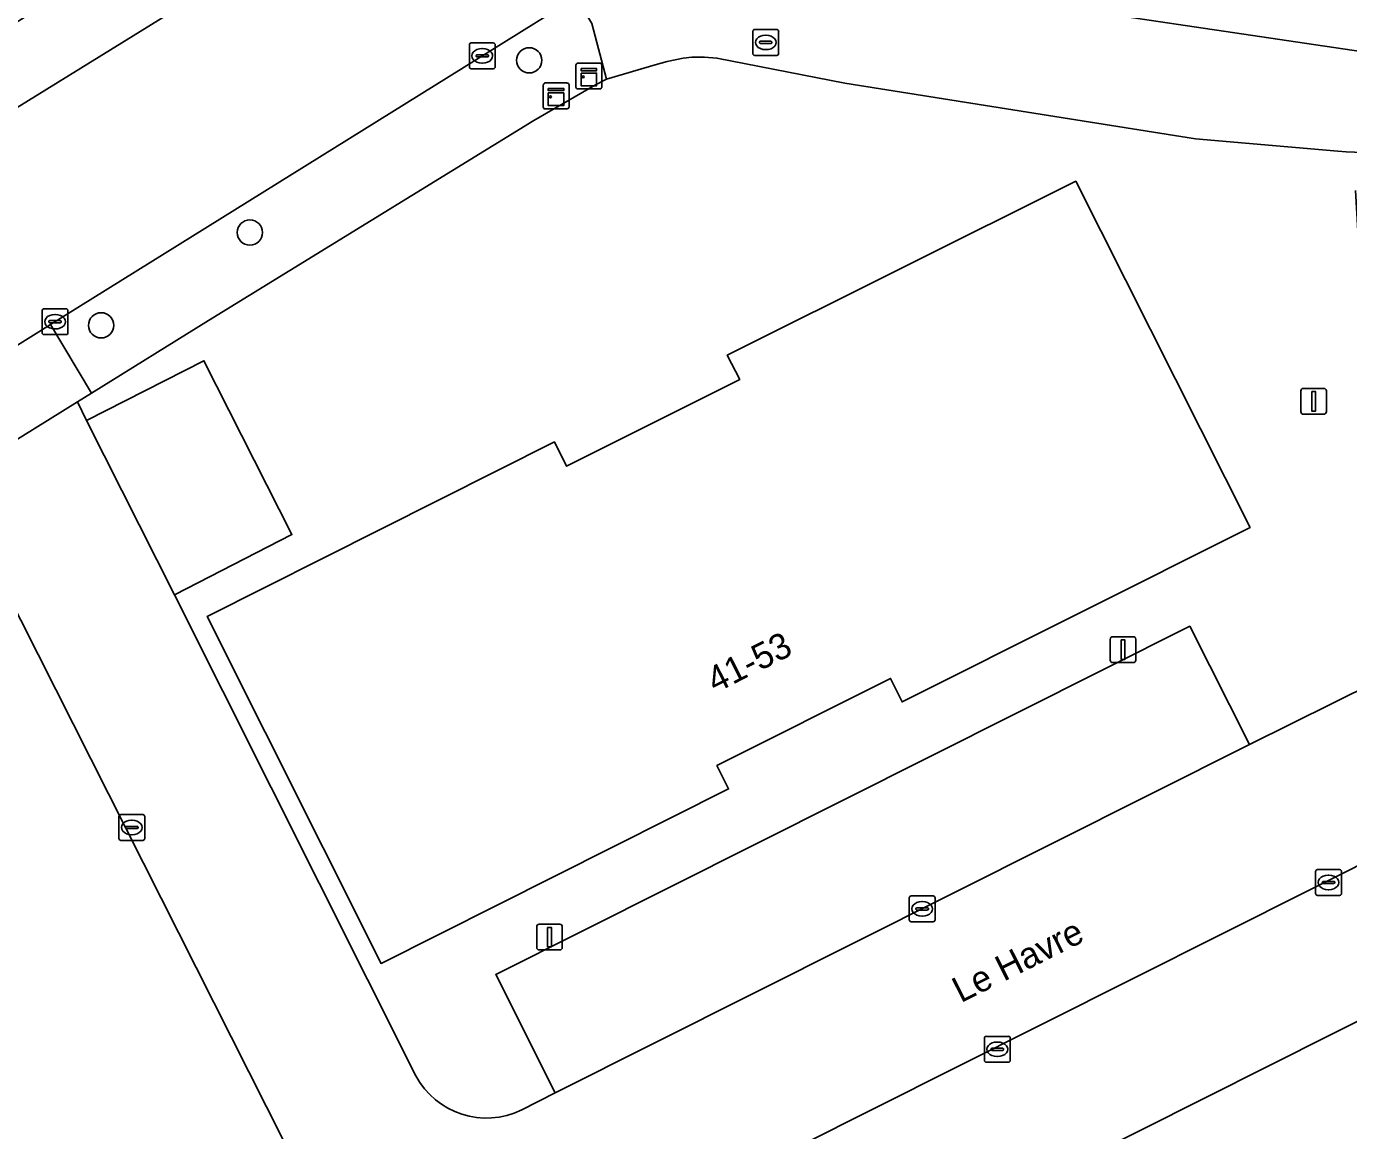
# Model space of a CAD drawing. Extents: x 158455 to 159797, y 387218 to 388672.
# Drawn here: x 158935 to 158986.1, y 387679.3 to 387722 of the extents above; entities that cross this region are included whole.
import ezdxf

# ---------------------------------------------------------------- set-up
doc = ezdxf.new("R2010")
doc.units = 0
for name, color, linetype in [('IMGEO_Boom', 7, 'Continuous'), ('IMGEO_Brandkraan', 7, 'Continuous'), ('IMGEO_Erf', 7, 'Continuous'), ('IMGEO_Groenvoorziening', 7, 'Continuous'), ('IMGEO_Kast', 7, 'Continuous'), ('IMGEO_Kolk', 7, 'Continuous'), ('IMGEO_Lichtmast', 7, 'Continuous'), ('IMGEO_Openbare_ruimte_label', 7, 'Continuous'), ('IMGEO_Pand', 7, 'Continuous'), ('IMGEO_Pand_nummerreeks', 7, 'Continuous'), ('IMGEO_Parkeervlak_open', 7, 'Continuous'), ('IMGEO_Rijbaan_lokaal_gesloten', 7, 'Continuous'), ('IMGEO_Rijbaan_lokaal_open', 7, 'Continuous'), ('IMGEO_Voetpad_open', 7, 'Continuous')]:
    doc.layers.add(name, color=color, linetype=linetype)

msp = doc.modelspace()

# ---------------------------------------------------------------- linework, layer by layer
at = {"layer": 'IMGEO_Boom'}
for centre in [(158954.397, 387720.713), (158943.594, 387714.052), (158937.841, 387710.463)]:
    msp.add_circle(centre, 0.489, dxfattribs=at)
at = {"layer": 'IMGEO_Brandkraan'}
for p, q in [((158963.116, 387721.905), (158963.968, 387721.905)), ((158963.041, 387720.979), (158963.041, 387721.831)), ((158963.3, 387721.399), (158963.3, 387721.411)), ((158963.343, 387721.448), (158963.741, 387721.448)), ((158963.529, 387721.685), (158963.554, 387721.685)), ((158963.784, 387721.411), (158963.784, 387721.399)), ((158964.042, 387721.831), (158964.042, 387720.979)), ((158963.968, 387720.905), (158963.116, 387720.905)), ((158963.738, 387721.362), (158963.34, 387721.362)), ((158963.552, 387721.125), (158963.527, 387721.125))]:
    msp.add_line(p, q, dxfattribs=at)
for points in [[(158963.116, 387721.905), (158963.968, 387721.905)], [(158963.041, 387720.979), (158963.041, 387721.831)], [(158964.042, 387721.831), (158964.042, 387720.979)], [(158963.968, 387720.905), (158963.116, 387720.905)]]:
    msp.add_lwpolyline(points, dxfattribs=at)
for centre, radius, start, end in [((158963.118, 387721.829), 0.0765, 91.552, 178.448), ((158963.118, 387721.829), 0.0765, 91.552, 178.448), ((158963.966, 387721.829), 0.0765, 1.552, 88.448), ((158963.966, 387721.829), 0.0765, 1.552, 88.448), ((158963.34, 387721.408), 0.0403, 85.8775, 175.7526), ((158963.337, 387721.398), 0.0366, 178.938, 274.7102), ((158963.741, 387721.405), 0.043, 264.8664, 352.4533), ((158963.745, 387721.41), 0.0386, 1.7309, 96.639), ((158963.118, 387720.981), 0.0765, 181.552, 268.448), ((158963.118, 387720.981), 0.0765, 181.552, 268.448), ((158963.966, 387720.981), 0.0765, 271.552, 358.448), ((158963.966, 387720.981), 0.0765, 271.552, 358.448)]:
    msp.add_arc(centre, radius, start, end, dxfattribs=at)
for centre, major_axis, ratio, start_param, end_param in [((158963.528, 387721.405), (-0.387, 0.002), 0.722429, 4.712389, 7.853982), ((158963.553, 387721.405), (-0.39, 0.002), 0.717154, 1.570796, 4.712389)]:
    msp.add_ellipse(centre, major_axis=major_axis, ratio=ratio, start_param=start_param, end_param=end_param, dxfattribs=at)
at = {"layer": 'IMGEO_Erf'}
msp.add_lwpolyline([(158994.143, 387678.837), (158992.623, 387684.195), (158992.064, 387683.946), (158991.361, 387685.5), (158990.588, 387685.178), (158990.433, 387685.56), (158973.044, 387676.827), (158961.124, 387670.85), (158961.498, 387670.092), (158961.411, 387670.041), (158973.845, 387648.946), (158978.384, 387651.425), (158970.526, 387666.636)], close=True, dxfattribs=at)
at = {"layer": 'IMGEO_Groenvoorziening'}
for points in [[(158985.663, 387717.203), (158980.163, 387717.679), (158966.605, 387719.828), (158961.655, 387720.802), (158961.168, 387720.829), (158960.683, 387720.83), (158960.355, 387720.802), (158959.734, 387720.672), (158959.267, 387720.535), (158957.387, 387719.979), (158956.956, 387719.769), (158954.576, 387718.383), (158941.994, 387710.653), (158937.469, 387707.844), (158936.928, 387707.508), (158937.272, 387706.788), (158941.818, 387709.091), (158945.22, 387702.369), (158940.681, 387700.044), (158950.005, 387681.439)], [(158954.104, 387680.116), (158955.393, 387680.776), (158953.099, 387685.358), (158979.936, 387698.826), (158982.246, 387694.247), (158991.942, 387699.057), (158992.424, 387699.679), (158992.385, 387700.116), (158987.268, 387699.844), (158986.352, 387715.673)], [(158961.411, 387670.041), (158961.498, 387670.092), (158961.124, 387670.85), (158958.754, 387675.659), (158948.984, 387670.834), (158932.006, 387704.453), (158930.794, 387703.7), (158910.128, 387690.749)]]:
    msp.add_lwpolyline(points, dxfattribs=at)
msp.add_lwpolyline([(158955.367, 387705.953), (158955.839, 387705.015), (158962.538, 387708.373), (158962.052, 387709.312), (158975.532, 387716.033), (158982.269, 387702.649), (158968.817, 387695.897), (158968.368, 387696.806), (158961.652, 387693.436), (158962.105, 387692.533), (158948.665, 387685.783), (158941.942, 387699.204)], close=True, dxfattribs=at)
for centre, radius, start, end in [((158987.649, 387738.893), 21.78, 264.7674, 278.2933), ((158952.746, 387682.92), 3.115, 208.3786, 295.8452)]:
    msp.add_arc(centre, radius, start, end, dxfattribs=at)
at = {"layer": 'IMGEO_Kast'}
for p, q in [((158956.204, 387719.68), (158956.204, 387720.521)), ((158956.204, 387720.521), (158956.204, 387719.68)), ((158956.279, 387720.605), (158957.12, 387720.605)), ((158957.12, 387720.605), (158956.279, 387720.605)), ((158957.204, 387720.53), (158957.204, 387719.689)), ((158957.204, 387719.689), (158957.204, 387720.53)), ((158955.013, 387719.836), (158955.854, 387719.836)), ((158955.854, 387719.836), (158955.013, 387719.836)), ((158954.938, 387718.911), (158954.938, 387719.752)), ((158954.938, 387719.752), (158954.938, 387718.911)), ((158955.938, 387719.761), (158955.938, 387718.92)), ((158955.938, 387718.92), (158955.938, 387719.761)), ((158957.129, 387719.605), (158956.288, 387719.605)), ((158956.288, 387719.605), (158957.129, 387719.605)), ((158955.863, 387718.836), (158955.022, 387718.836)), ((158955.022, 387718.836), (158955.863, 387718.836))]:
    msp.add_line(p, q, dxfattribs=at)
for points in [[(158956.399, 387720.395), (158956.999, 387720.395), (158956.999, 387720.31), (158956.399, 387720.31), (158956.399, 387720.395)], [(158956.399, 387720.22), (158956.999, 387720.22), (158956.999, 387719.731), (158956.399, 387719.731), (158956.399, 387720.22)], [(158955.133, 387719.626), (158955.733, 387719.626), (158955.733, 387719.541), (158955.133, 387719.541), (158955.133, 387719.626)], [(158955.133, 387719.451), (158955.733, 387719.451), (158955.733, 387718.962), (158955.133, 387718.962), (158955.133, 387719.451)]]:
    msp.add_lwpolyline(points, dxfattribs=at)
for centre in [(158956.483, 387720.069), (158955.217, 387719.3)]:
    msp.add_circle(centre, 0.0377, dxfattribs=at)
for centre, start, end in [((158956.282, 387720.527), 92.4484, 184.2845), ((158956.282, 387720.527), 92.4484, 184.2845), ((158957.126, 387720.527), 2.4484, 94.2845), ((158957.126, 387720.527), 2.4484, 94.2845), ((158955.016, 387719.758), 92.4484, 184.2845), ((158955.016, 387719.758), 92.4484, 184.2845), ((158955.86, 387719.758), 2.4484, 94.2845), ((158955.86, 387719.758), 2.4484, 94.2845), ((158956.282, 387719.683), 182.4484, 274.2845), ((158956.282, 387719.683), 182.4484, 274.2845), ((158957.126, 387719.683), 272.4484, 4.2845), ((158957.126, 387719.683), 272.4484, 4.2845), ((158955.016, 387718.914), 182.4484, 274.2845), ((158955.016, 387718.914), 182.4484, 274.2845), ((158955.86, 387718.914), 272.4484, 4.2845), ((158955.86, 387718.914), 272.4484, 4.2845)]:
    msp.add_arc(centre, 0.0779, start, end, dxfattribs=at)
at = {"layer": 'IMGEO_Kolk'}
for p, q in [((158952.155, 387721.385), (158953.007, 387721.385)), ((158952.08, 387720.459), (158952.08, 387721.311)), ((158952.339, 387720.879), (158952.339, 387720.891)), ((158952.382, 387720.928), (158952.78, 387720.928)), ((158952.568, 387721.165), (158952.593, 387721.165)), ((158952.823, 387720.891), (158952.823, 387720.879)), ((158953.081, 387721.311), (158953.081, 387720.459)), ((158953.007, 387720.385), (158952.155, 387720.385)), ((158952.777, 387720.842), (158952.379, 387720.842)), ((158952.591, 387720.605), (158952.566, 387720.605)), ((158935.558, 387710.178), (158935.558, 387711.03)), ((158935.633, 387711.104), (158936.485, 387711.104)), ((158935.86, 387710.647), (158936.258, 387710.647)), ((158936.046, 387710.884), (158936.071, 387710.884)), ((158936.559, 387711.03), (158936.559, 387710.178)), ((158935.817, 387710.598), (158935.817, 387710.61)), ((158936.255, 387710.561), (158935.857, 387710.561)), ((158936.069, 387710.324), (158936.044, 387710.324)), ((158936.301, 387710.61), (158936.301, 387710.598)), ((158936.485, 387710.104), (158935.633, 387710.104)), ((158938.526, 387690.617), (158938.526, 387691.469)), ((158938.601, 387691.543), (158939.453, 387691.543)), ((158939.014, 387691.323), (158939.039, 387691.323)), ((158939.527, 387691.469), (158939.527, 387690.617)), ((158938.785, 387691.037), (158938.785, 387691.049)), ((158939.223, 387691), (158938.825, 387691)), ((158938.828, 387691.086), (158939.226, 387691.086)), ((158939.037, 387690.763), (158939.012, 387690.763)), ((158939.269, 387691.049), (158939.269, 387691.037)), ((158939.453, 387690.543), (158938.601, 387690.543)), ((158984.807, 387688.49), (158984.807, 387689.342)), ((158984.882, 387689.416), (158985.734, 387689.416)), ((158985.295, 387689.196), (158985.32, 387689.196)), ((158985.808, 387689.342), (158985.808, 387688.49)), ((158985.066, 387688.91), (158985.066, 387688.922)), ((158985.504, 387688.873), (158985.106, 387688.873)), ((158985.109, 387688.959), (158985.507, 387688.959)), ((158985.55, 387688.922), (158985.55, 387688.91)), ((158969.092, 387687.468), (158969.092, 387688.32)), ((158969.167, 387688.394), (158970.019, 387688.394)), ((158969.58, 387688.174), (158969.605, 387688.174)), ((158970.093, 387688.32), (158970.093, 387687.468)), ((158985.734, 387688.416), (158984.882, 387688.416)), ((158985.318, 387688.636), (158985.293, 387688.636)), ((158969.351, 387687.888), (158969.351, 387687.9)), ((158969.789, 387687.851), (158969.391, 387687.851)), ((158969.394, 387687.937), (158969.792, 387687.937)), ((158969.835, 387687.9), (158969.835, 387687.888)), ((158970.019, 387687.394), (158969.167, 387687.394)), ((158969.603, 387687.614), (158969.578, 387687.614)), ((158971.998, 387682.039), (158971.998, 387682.891)), ((158972.073, 387682.965), (158972.925, 387682.965)), ((158972.486, 387682.745), (158972.511, 387682.745)), ((158972.999, 387682.891), (158972.999, 387682.039)), ((158972.257, 387682.459), (158972.257, 387682.471)), ((158972.695, 387682.422), (158972.297, 387682.422)), ((158972.3, 387682.508), (158972.698, 387682.508)), ((158972.509, 387682.185), (158972.484, 387682.185)), ((158972.741, 387682.471), (158972.741, 387682.459)), ((158972.925, 387681.965), (158972.073, 387681.965))]:
    msp.add_line(p, q, dxfattribs=at)
for points in [[(158952.155, 387721.385), (158953.007, 387721.385)], [(158952.08, 387720.459), (158952.08, 387721.311)], [(158953.081, 387721.311), (158953.081, 387720.459)], [(158953.007, 387720.385), (158952.155, 387720.385)], [(158935.558, 387710.178), (158935.558, 387711.03)], [(158935.633, 387711.104), (158936.485, 387711.104)], [(158936.559, 387711.03), (158936.559, 387710.178)], [(158936.485, 387710.104), (158935.633, 387710.104)], [(158938.526, 387690.617), (158938.526, 387691.469)], [(158938.601, 387691.543), (158939.453, 387691.543)], [(158939.527, 387691.469), (158939.527, 387690.617)], [(158939.453, 387690.543), (158938.601, 387690.543)], [(158984.807, 387688.49), (158984.807, 387689.342)], [(158984.882, 387689.416), (158985.734, 387689.416)], [(158985.808, 387689.342), (158985.808, 387688.49)], [(158969.092, 387687.468), (158969.092, 387688.32)], [(158969.167, 387688.394), (158970.019, 387688.394)], [(158970.093, 387688.32), (158970.093, 387687.468)], [(158985.734, 387688.416), (158984.882, 387688.416)], [(158970.019, 387687.394), (158969.167, 387687.394)], [(158971.998, 387682.039), (158971.998, 387682.891)], [(158972.073, 387682.965), (158972.925, 387682.965)], [(158972.999, 387682.891), (158972.999, 387682.039)], [(158972.925, 387681.965), (158972.073, 387681.965)]]:
    msp.add_lwpolyline(points, dxfattribs=at)
for centre, radius, start, end in [((158952.157, 387721.309), 0.0765, 91.552, 178.448), ((158952.157, 387721.309), 0.0765, 91.552, 178.448), ((158953.005, 387721.309), 0.0765, 1.552, 88.448), ((158953.005, 387721.309), 0.0765, 1.552, 88.448), ((158952.379, 387720.888), 0.0403, 85.8775, 175.7526), ((158952.376, 387720.878), 0.0366, 178.938, 274.7102), ((158952.78, 387720.885), 0.043, 264.8664, 352.4533), ((158952.784, 387720.89), 0.0386, 1.7309, 96.639), ((158952.157, 387720.461), 0.0765, 181.552, 268.448), ((158952.157, 387720.461), 0.0765, 181.552, 268.448), ((158953.005, 387720.461), 0.0765, 271.552, 358.448), ((158953.005, 387720.461), 0.0765, 271.552, 358.448), ((158935.635, 387711.028), 0.0765, 91.552, 178.448), ((158935.635, 387711.028), 0.0765, 91.552, 178.448), ((158935.857, 387710.607), 0.0403, 85.8775, 175.7526), ((158936.262, 387710.609), 0.0386, 1.7309, 96.639), ((158936.483, 387711.028), 0.0765, 1.552, 88.448), ((158936.483, 387711.028), 0.0765, 1.552, 88.448), ((158935.635, 387710.18), 0.0765, 181.552, 268.448), ((158935.635, 387710.18), 0.0765, 181.552, 268.448), ((158935.854, 387710.597), 0.0366, 178.938, 274.7102), ((158936.258, 387710.604), 0.043, 264.8664, 352.4533), ((158936.483, 387710.18), 0.0765, 271.552, 358.448), ((158936.483, 387710.18), 0.0765, 271.552, 358.448), ((158938.603, 387691.467), 0.0765, 91.552, 178.448), ((158938.603, 387691.467), 0.0765, 91.552, 178.448), ((158939.451, 387691.467), 0.0765, 1.552, 88.448), ((158939.451, 387691.467), 0.0765, 1.552, 88.448), ((158938.825, 387691.046), 0.0403, 85.8775, 175.7526), ((158938.822, 387691.036), 0.0366, 178.938, 274.7102), ((158939.226, 387691.043), 0.043, 264.8664, 352.4533), ((158939.23, 387691.048), 0.0386, 1.7309, 96.639), ((158938.603, 387690.619), 0.0765, 181.552, 268.448), ((158938.603, 387690.619), 0.0765, 181.552, 268.448), ((158939.451, 387690.619), 0.0765, 271.552, 358.448), ((158939.451, 387690.619), 0.0765, 271.552, 358.448), ((158984.884, 387689.34), 0.0765, 91.552, 178.448), ((158984.884, 387689.34), 0.0765, 91.552, 178.448), ((158985.732, 387689.34), 0.0765, 1.552, 88.448), ((158985.732, 387689.34), 0.0765, 1.552, 88.448), ((158985.106, 387688.919), 0.0403, 85.8775, 175.7526), ((158985.103, 387688.909), 0.0366, 178.938, 274.7102), ((158985.507, 387688.916), 0.043, 264.8664, 352.4533), ((158985.511, 387688.921), 0.0386, 1.7309, 96.639), ((158969.169, 387688.318), 0.0765, 91.552, 178.448), ((158969.169, 387688.318), 0.0765, 91.552, 178.448), ((158970.017, 387688.318), 0.0765, 1.552, 88.448), ((158970.017, 387688.318), 0.0765, 1.552, 88.448), ((158984.884, 387688.492), 0.0765, 181.552, 268.448), ((158984.884, 387688.492), 0.0765, 181.552, 268.448), ((158985.732, 387688.492), 0.0765, 271.552, 358.448), ((158985.732, 387688.492), 0.0765, 271.552, 358.448), ((158969.391, 387687.897), 0.0403, 85.8775, 175.7526), ((158969.388, 387687.887), 0.0366, 178.938, 274.7102), ((158969.792, 387687.894), 0.043, 264.8664, 352.4533), ((158969.796, 387687.899), 0.0386, 1.7309, 96.639), ((158969.169, 387687.47), 0.0765, 181.552, 268.448), ((158969.169, 387687.47), 0.0765, 181.552, 268.448), ((158970.017, 387687.47), 0.0765, 271.552, 358.448), ((158970.017, 387687.47), 0.0765, 271.552, 358.448), ((158972.075, 387682.889), 0.0765, 91.552, 178.448), ((158972.075, 387682.889), 0.0765, 91.552, 178.448), ((158972.702, 387682.47), 0.0386, 1.7309, 96.639), ((158972.923, 387682.889), 0.0765, 1.552, 88.448), ((158972.923, 387682.889), 0.0765, 1.552, 88.448), ((158972.075, 387682.041), 0.0765, 181.552, 268.448), ((158972.075, 387682.041), 0.0765, 181.552, 268.448), ((158972.297, 387682.468), 0.0403, 85.8775, 175.7526), ((158972.294, 387682.458), 0.0366, 178.938, 274.7102), ((158972.698, 387682.465), 0.043, 264.8664, 352.4533), ((158972.923, 387682.041), 0.0765, 271.552, 358.448), ((158972.923, 387682.041), 0.0765, 271.552, 358.448)]:
    msp.add_arc(centre, radius, start, end, dxfattribs=at)
for centre, major_axis, ratio, start_param, end_param in [((158952.567, 387720.885), (-0.387, 0.002), 0.722429, 4.712389, 7.853982), ((158952.592, 387720.885), (-0.39, 0.002), 0.717154, 1.570796, 4.712389), ((158936.045, 387710.604), (-0.387, 0.002), 0.722429, 4.712389, 7.853982), ((158936.07, 387710.604), (-0.39, 0.002), 0.717154, 1.570796, 4.712389), ((158939.013, 387691.043), (-0.387, 0.002), 0.722429, 4.712389, 7.853982), ((158939.038, 387691.043), (-0.39, 0.002), 0.717154, 1.570796, 4.712389), ((158985.294, 387688.916), (-0.387, 0.002), 0.722429, 4.712389, 7.853982), ((158985.319, 387688.916), (-0.39, 0.002), 0.717154, 1.570796, 4.712389), ((158969.579, 387687.894), (-0.387, 0.002), 0.722429, 4.712389, 7.853982), ((158969.604, 387687.894), (-0.39, 0.002), 0.717154, 1.570796, 4.712389), ((158972.485, 387682.465), (-0.387, 0.002), 0.722429, 4.712389, 7.853982), ((158972.51, 387682.465), (-0.39, 0.002), 0.717154, 1.570796, 4.712389)]:
    msp.add_ellipse(centre, major_axis=major_axis, ratio=ratio, start_param=start_param, end_param=end_param, dxfattribs=at)
at = {"layer": 'IMGEO_Lichtmast'}
for p, q in [((158984.234, 387707.125), (158984.234, 387707.925)), ((158984.234, 387707.925), (158984.234, 387707.125)), ((158984.334, 387708.025), (158985.124, 387708.025)), ((158985.124, 387708.025), (158984.334, 387708.025)), ((158985.224, 387707.925), (158985.224, 387707.125)), ((158985.224, 387707.125), (158985.224, 387707.925)), ((158985.124, 387707.025), (158984.334, 387707.025)), ((158984.334, 387707.025), (158985.124, 387707.025)), ((158976.962, 387698.419), (158977.752, 387698.419)), ((158977.752, 387698.419), (158976.962, 387698.419)), ((158976.862, 387697.519), (158976.862, 387698.319)), ((158976.862, 387698.319), (158976.862, 387697.519)), ((158977.852, 387698.319), (158977.852, 387697.519)), ((158977.852, 387697.519), (158977.852, 387698.319)), ((158977.752, 387697.419), (158976.962, 387697.419)), ((158976.962, 387697.419), (158977.752, 387697.419)), ((158954.684, 387686.404), (158954.684, 387687.204)), ((158954.684, 387687.204), (158954.684, 387686.404)), ((158954.784, 387687.304), (158955.574, 387687.304)), ((158955.574, 387687.304), (158954.784, 387687.304)), ((158955.674, 387687.204), (158955.674, 387686.404)), ((158955.674, 387686.404), (158955.674, 387687.204)), ((158955.574, 387686.304), (158954.784, 387686.304)), ((158954.784, 387686.304), (158955.574, 387686.304))]:
    msp.add_line(p, q, dxfattribs=at)
for points in [[(158984.654, 387707.9), (158984.804, 387707.9), (158984.804, 387707.15), (158984.654, 387707.15), (158984.654, 387707.9)], [(158977.282, 387698.294), (158977.432, 387698.294), (158977.432, 387697.544), (158977.282, 387697.544), (158977.282, 387698.294)], [(158955.104, 387687.179), (158955.254, 387687.179), (158955.254, 387686.429), (158955.104, 387686.429), (158955.104, 387687.179)]]:
    msp.add_lwpolyline(points, dxfattribs=at)
for centre, start, end in [((158984.334, 387707.925), 90, 180), ((158984.334, 387707.925), 90, 180), ((158985.124, 387707.925), 0, 90), ((158985.124, 387707.925), 360, 90), ((158984.334, 387707.125), 180, 270), ((158984.334, 387707.125), 180, 270), ((158985.124, 387707.125), 270, 0), ((158985.124, 387707.125), 270, 0), ((158976.962, 387698.319), 90, 180), ((158976.962, 387698.319), 90, 180), ((158977.752, 387698.319), 0, 90), ((158977.752, 387698.319), 360, 90), ((158976.962, 387697.519), 180, 270), ((158976.962, 387697.519), 180, 270), ((158977.752, 387697.519), 270, 0), ((158977.752, 387697.519), 270, 0), ((158954.784, 387687.204), 90, 180), ((158954.784, 387687.204), 90, 180), ((158955.574, 387687.204), 0, 90), ((158955.574, 387687.204), 360, 90), ((158954.784, 387686.404), 180, 270), ((158954.784, 387686.404), 180, 270), ((158955.574, 387686.404), 270, 0), ((158955.574, 387686.404), 270, 0)]:
    msp.add_arc(centre, 0.1, start, end, dxfattribs=at)
at = {"layer": 'IMGEO_Pand'}
msp.add_lwpolyline([(158948.665, 387685.783), (158962.105, 387692.533), (158961.652, 387693.436), (158968.368, 387696.806), (158968.817, 387695.897), (158982.269, 387702.649), (158975.532, 387716.033), (158962.052, 387709.312), (158962.538, 387708.373), (158955.839, 387705.015), (158955.367, 387705.953), (158941.942, 387699.204)], close=True, dxfattribs=at)
at = {"layer": 'IMGEO_Parkeervlak_open'}
for points in [[(158945.22, 387702.369), (158941.818, 387709.091), (158937.272, 387706.788), (158940.681, 387700.044)], [(158979.936, 387698.826), (158953.099, 387685.358), (158955.393, 387680.776), (158982.246, 387694.247)], [(158988.077, 387690.38), (158970.817, 387681.727), (158958.754, 387675.659), (158961.124, 387670.85), (158973.044, 387676.827), (158990.433, 387685.56)]]:
    msp.add_lwpolyline(points, close=True, dxfattribs=at)
at = {"layer": 'IMGEO_Rijbaan_lokaal_gesloten'}
for points in [[(158945.416, 387725.594), (158927.362, 387714.425), (158920.835, 387710.34), (158895.883, 387694.779), (158890.625, 387691.491), (158885.188, 387688.104), (158880.72, 387685.337), (158880.072, 387684.887), (158858.962, 387671.706), (158855.957, 387669.782), (158835.817, 387657.182), (158835.446, 387656.987), (158834.62, 387656.451), (158799.078, 387634.195)], [(158909.214, 387693.862), (158910.284, 387694.532), (158929.167, 387706.293), (158935.881, 387710.493), (158956.215, 387723.154)]]:
    msp.add_lwpolyline(points, dxfattribs=at)
msp.add_lwpolyline([(158976.287, 387722.576), (158989.772, 387720.574), (159009.709, 387721.727), (159022.447, 387725.145)], close=True, dxfattribs=at)
at = {"layer": 'IMGEO_Rijbaan_lokaal_open'}
for points in [[(159032.373, 387709.804), (159032.564, 387707.381), (159035.675, 387654.555), (159035.934, 387649.722), (159041.984, 387650.094), (159041.814, 387652.914), (159039.302, 387695.754), (159038.868, 387703.16), (159038.012, 387717.992), (159037.915, 387719.107), (159000, 387716.875), (158991.471, 387716.373), (158991.475, 387715.921), (158992.385, 387700.116), (158992.424, 387699.679), (158991.942, 387699.057), (158982.246, 387694.247), (158955.393, 387680.776), (158954.104, 387680.116)], [(158950.005, 387681.439), (158940.681, 387700.044), (158937.272, 387706.788), (158936.928, 387707.508), (158932.006, 387704.453), (158948.984, 387670.834), (158958.754, 387675.659), (158970.817, 387681.727), (158988.077, 387690.38), (158992.643, 387692.668)]]:
    msp.add_lwpolyline(points, dxfattribs=at)
msp.add_arc((158952.746, 387682.92), 3.115, 208.3786, 295.8452, dxfattribs=at)
at = {"layer": 'IMGEO_Voetpad_open'}
for points in [[(158949.097, 387731.367), (158946.265, 387734.359), (158944.987, 387728.68), (158925.895, 387716.782), (158927.362, 387714.425), (158945.416, 387725.594)], [(159031.386, 387726.194), (159027.371, 387725.958), (159026.979, 387725.935), (159024.209, 387725.614), (159022.447, 387725.145), (159009.709, 387721.727), (158989.772, 387720.574), (158976.287, 387722.576), (158974.362, 387722.8), (158971.743, 387723.241), (158968.918, 387723.697), (158967.694, 387723.895), (158966.752, 387724.082), (158965.591, 387724.322), (158964.813, 387724.483), (158964.613, 387723.326)], [(158956.816, 387722.141), (158957.387, 387719.979), (158959.267, 387720.535), (158959.734, 387720.672), (158960.355, 387720.802), (158960.683, 387720.83), (158961.168, 387720.829), (158961.655, 387720.802), (158966.605, 387719.828), (158980.163, 387717.679), (158985.663, 387717.203)]]:
    msp.add_lwpolyline(points, dxfattribs=at)
for points in [[(158954.576, 387718.383), (158956.956, 387719.769), (158957.387, 387719.979), (158956.816, 387722.141), (158956.215, 387723.154), (158935.881, 387710.493), (158937.469, 387707.844), (158941.994, 387710.653)], [(158936.928, 387707.508), (158937.469, 387707.844), (158935.881, 387710.493), (158929.167, 387706.293), (158930.794, 387703.7), (158932.006, 387704.453)]]:
    msp.add_lwpolyline(points, close=True, dxfattribs=at)
msp.add_arc((158987.649, 387738.893), 21.78, 264.7674, 278.2933, dxfattribs=at)

# ---------------------------------------------------------------- texts
at = {"layer": 'IMGEO_Openbare_ruimte_label'}
msp.add_text('Le Havre', height=1, rotation=26.6163, dxfattribs=at).set_placement((158971.084, 387684.241))
at = {"layer": 'IMGEO_Pand_nummerreeks'}
msp.add_text('41-53', height=1, rotation=26.6469, dxfattribs=at).set_placement((158961.589, 387696.224))

doc.saveas('drawing.dxf')
